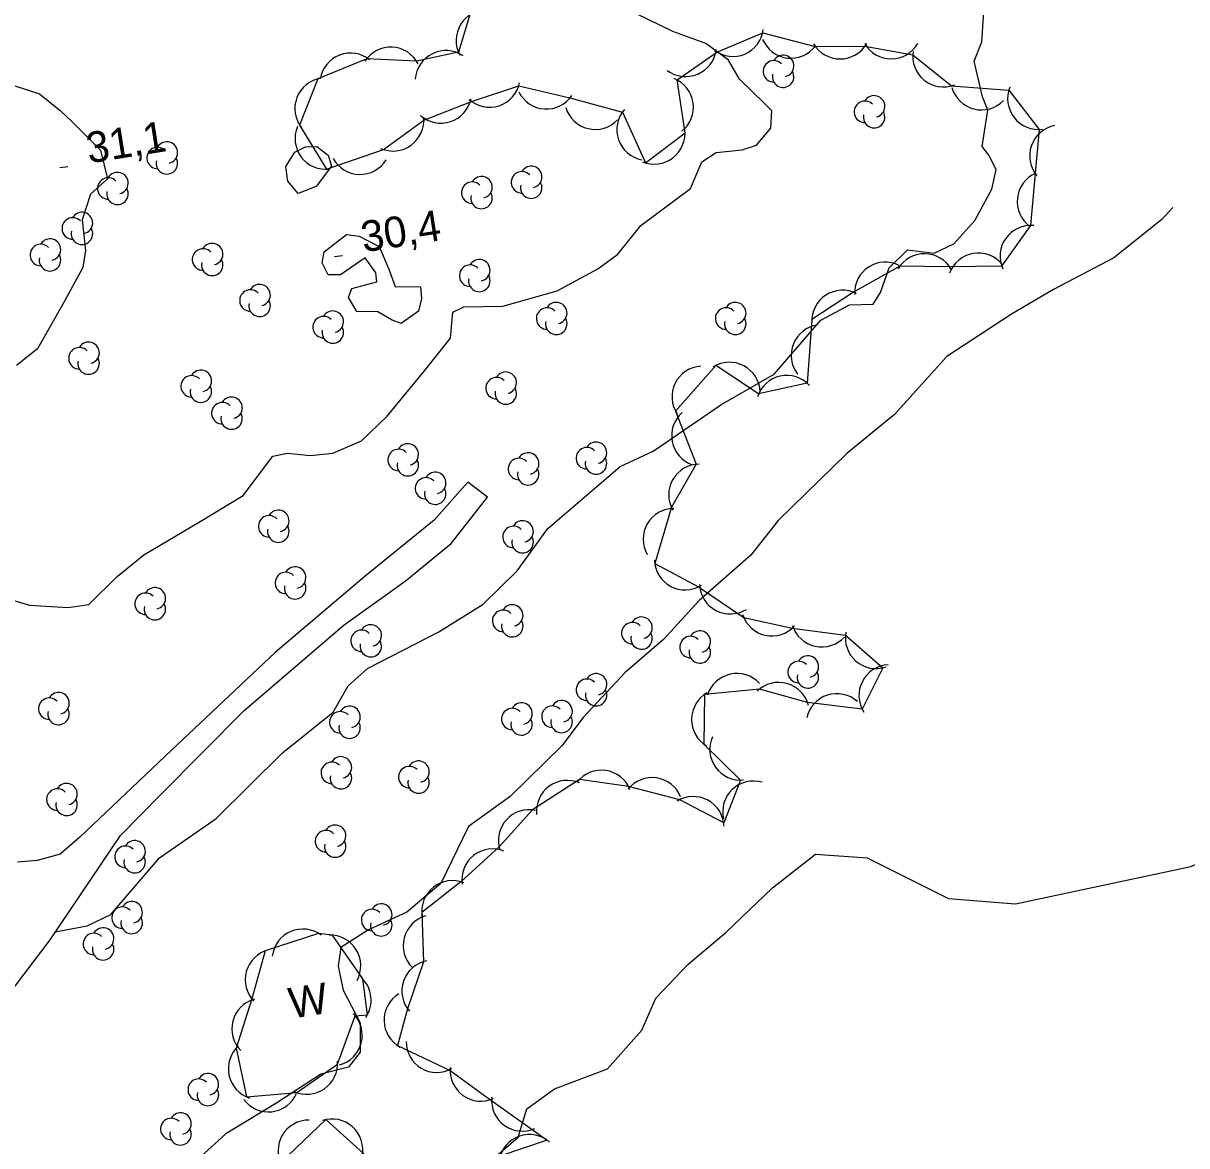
# Model space of a CAD drawing. Extents: x 646142 to 649934, y 5874075 to 5876351.
# Drawn here: x 648564 to 648677.7, y 5875630.2 to 5875739.8 of the extents above; entities that cross this region are included whole.
import ezdxf

# ---------------------------------------------------------------- set-up
doc = ezdxf.new("R2010")
doc.units = 0
for name, color, linetype in [('Niveau 1', 7, 'Continuous'), ('Niveau 2', 7, 'Continuous'), ('Niveau 21', 7, 'Continuous'), ('Niveau 3', 7, 'Continuous'), ('Niveau 44', 7, 'Continuous')]:
    doc.layers.add(name, color=color, linetype=linetype)

msp = doc.modelspace()

# ---------------------------------------------------------------- linework, layer by layer
at = {"layer": 'Niveau 1'}
for points in [[(648563.1, 5875733.74), (648565.61, 5875732.92), (648567.61, 5875731.29), (648568.75, 5875730.23)], [(648568.75, 5875730.23), (648571.55, 5875727.4), (648572.26, 5875724.62), (648570.59, 5875723.13), (648569.77, 5875720.62), (648570.09, 5875717.62), (648569.83, 5875715.97), (648568.03, 5875712.67), (648565.42, 5875708.02), (648563.36, 5875706.38)], [(648594.14, 5875725.86), (648592.63, 5875723.87), (648590.89, 5875723.19), (648589.86, 5875724.38), (648589.68, 5875725.81), (648590.54, 5875727.23), (648591.6, 5875727.73), (648592.69, 5875727.77), (648593.81, 5875726.94), (648594.14, 5875725.86)], [(648600.05, 5875710.81), (648598.65, 5875711.61), (648596.61, 5875711.66), (648595.79, 5875713.04), (648596.13, 5875713.89), (648598.56, 5875714.57), (648598.48, 5875715.43), (648597.42, 5875716.91), (648595.02, 5875715.24), (648593.8, 5875715.25), (648593.23, 5875716.42), (648593.43, 5875717.49), (648595.6, 5875719.19), (648596.83, 5875719.01), (648598.78, 5875718.02), (648599.73, 5875715.78), (648600.34, 5875714.09), (648602.84, 5875714.08), (648602.94, 5875712.92), (648602.65, 5875711.68), (648600.95, 5875710.48), (648600.05, 5875710.81)]]:
    msp.add_lwpolyline(points, dxfattribs=at)
at = {"layer": 'Niveau 2'}
for points in [[(648562.87, 5875683.48), (648564.61, 5875682.98), (648568.39, 5875682.76), (648570.42, 5875683.04), (648573.18, 5875685.78), (648575.81, 5875687.88), (648581.15, 5875691.05), (648585.51, 5875693.69), (648588.41, 5875697.53), (648589.82, 5875697.81), (648592.05, 5875697.58), (648594.26, 5875697.81), (648597.07, 5875699.01), (648599.56, 5875701.44), (648603.22, 5875705.86), (648605.77, 5875709.04), (648605.98, 5875711.58), (648607.08, 5875712.12), (648610.89, 5875712.19), (648616.18, 5875713.69), (648620.17, 5875715.84), (648622.12, 5875717.25), (648624.35, 5875720.07), (648629.21, 5875723.66), (648630.32, 5875726.27), (648631.73, 5875727.18), (648634.27, 5875727.44), (648635.66, 5875727.89), (648637.07, 5875729.55), (648637.17, 5875731.27), (648636.44, 5875731.96), (648633.99, 5875734.35), (648632.94, 5875736.22), (648630.71, 5875737.82), (648627.5, 5875739.01), (648622.72, 5875741.33)], [(648567.15, 5875651.06), (648570.25, 5875651.66), (648572.57, 5875652.76), (648577.34, 5875658.31), (648582.88, 5875662.13), (648589.36, 5875668.56), (648594.31, 5875672.51), (648595.77, 5875675.09), (648597.64, 5875676.79), (648604.61, 5875680.38), (648608.97, 5875683.08), (648612.26, 5875686.33), (648615.26, 5875690.47), (648622.33, 5875696.53), (648625.58, 5875698), (648632.19, 5875702.53), (648637.38, 5875705.52), (648641.95, 5875710.82), (648644.74, 5875712.3), (648647.07, 5875712.37), (648647.78, 5875713.51), (648648.63, 5875715.93), (648650.43, 5875717.68), (648653.02, 5875717.37), (648654.95, 5875718.27), (648657, 5875720.55), (648658.65, 5875723.61), (648659.07, 5875725.53), (648658.35, 5875726.91), (648657.71, 5875727.78), (648658.25, 5875731.33), (648657.75, 5875732.61), (648656.92, 5875736.1), (648657.69, 5875738), (648657.87, 5875740.94)], [(648676.34, 5875721.83), (648675.26, 5875720.64), (648670.59, 5875716.9), (648664.68, 5875713.8), (648660.59, 5875711.39), (648654.25, 5875707.26), (648649.16, 5875701.61), (648644.48, 5875697.8), (648637.78, 5875691.25), (648635.1, 5875687.85), (648630.07, 5875683.43), (648626.56, 5875679.61), (648622.82, 5875676.41), (648618.72, 5875672.01), (648616.63, 5875669.25), (648611.59, 5875664.3), (648607.53, 5875661.37), (648604.81, 5875655.8), (648601.5, 5875652.99), (648597.75, 5875651.25), (648595.04, 5875649.55), (648594.79, 5875647.71), (648595.29, 5875645.36), (648596.92, 5875642.17), (648596.94, 5875639.3), (648595.78, 5875637.85), (648593.1, 5875637.15), (648588.69, 5875634.29), (648583.81, 5875631.34), (648581.38, 5875629.14)], [(648641.42, 5875658.65), (648646.47, 5875658.3), (648654.42, 5875654.32), (648660.97, 5875653.8), (648678.11, 5875657.45), (648691.38, 5875663.2), (648699.15, 5875669.04), (648707.58, 5875677.99), (648715.06, 5875685.74), (648719.51, 5875690.12), (648723.74, 5875697.05), (648731.28, 5875702.76)], [(648609.05, 5875628.16), (648612.38, 5875631.01), (648613.21, 5875633.79), (648615.92, 5875635.73), (648621.09, 5875637.69), (648624.47, 5875641.47), (648625.84, 5875644.58), (648628.96, 5875647.88), (648632.68, 5875650.99), (648637.21, 5875655.38), (648641.42, 5875658.65)]]:
    msp.add_lwpolyline(points, dxfattribs=at)
at = {"layer": 'Niveau 21'}
msp.add_lwpolyline([(648561.54, 5875643.57), (648566.64, 5875650.3), (648573.52, 5875660.49), (648577.45, 5875664.48), (648585.61, 5875672.7), (648595.37, 5875681.05), (648601.32, 5875685.31), (648605.83, 5875688.99), (648609.37, 5875693.52), (648607.44, 5875694.98), (648604.18, 5875691.28), (648597.41, 5875685.81), (648588.62, 5875678.34), (648578.49, 5875668.81), (648569.55, 5875660.3), (648567.62, 5875658.65), (648565.39, 5875658.02), (648563.46, 5875657.87)], dxfattribs=at)
at = {"layer": 'Niveau 3'}
for p, q in [((648567.58, 5875725.71), (648568.37, 5875725.83)), ((648594.42, 5875717.02), (648595.21, 5875717.14))]:
    msp.add_line(p, q, dxfattribs=at)
at = {"layer": 'Niveau 44'}
for points in [[(648607.79, 5875741.09), (648606.54, 5875736.97), (648602.44, 5875736.12), (648597.59, 5875736.35), (648592.79, 5875734.37), (648591.02, 5875729.85), (648593.63, 5875725.55), (648599.22, 5875727.48), (648603.15, 5875730.33), (648607.83, 5875732.17), (648612.44, 5875733.69), (648617.43, 5875732.51), (648622.56, 5875731.14), (648624.82, 5875726.18), (648628.68, 5875729.12), (648627.91, 5875734.27), (648631.8, 5875736.98), (648636.27, 5875738.88), (648641.4, 5875737.55), (648646.26, 5875737.56), (648650.93, 5875736.74), (648654.71, 5875733.69), (648660.32, 5875733.26), (648663.29, 5875729.43), (648662.88, 5875725.17), (648662.43, 5875720.06), (648659.61, 5875716.1), (648654.53, 5875716.03), (648649.67, 5875716.1)], [(648649.67, 5875716.1), (648645.13, 5875713.55), (648641.07, 5875710.89), (648640.61, 5875704.65), (648635.87, 5875703.62), (648631.68, 5875706.39), (648627.75, 5875701.93), (648629.77, 5875696.74), (648627.35, 5875692.53), (648625.72, 5875687.04), (648630, 5875684.76), (648634.41, 5875681.78), (648639.15, 5875680.73), (648644.35, 5875680.03), (648648.02, 5875676.86), (648645.99, 5875672.81), (648640.64, 5875673.48), (648635.97, 5875674.77), (648630.58, 5875674.26), (648630.51, 5875669.4), (648634.09, 5875665.89), (648632.46, 5875661.7), (648628.17, 5875663.97), (648623.16, 5875665.26), (648618.36, 5875665.96), (648613.77, 5875662.98), (648610.52, 5875659.38), (648606.76, 5875655.96), (648602.95, 5875652.95), (648603.13, 5875648.15), (648601.55, 5875643.56), (648600.57, 5875639.98), (648605.73, 5875637.51), (648609.66, 5875634.67), (648615.2, 5875630.73), (648610.48, 5875629.11)], [(648597.66, 5875642.97), (648597.18, 5875646.47), (648594.22, 5875650.74), (648592.88, 5875650.92), (648587.65, 5875649.2), (648586.35, 5875644.53), (648584.81, 5875639.69), (648585.83, 5875634.94), (648590.74, 5875635.37), (648594.73, 5875638.13), (648596.46, 5875642.87), (648597.66, 5875642.97)], [(648597.28, 5875629.38), (648593.57, 5875632.73), (648589.16, 5875628.49)]]:
    msp.add_lwpolyline(points, dxfattribs=at)
for centre, radius, start, end in [((648609.31, 5875738.13), 3, 88.6389, 208.6168), ((648633.35, 5875739.56), 3, 233.0264, 353.0044), ((648639.03, 5875739.39), 3, 202.5535, 322.5315), ((648643.83, 5875739.32), 3, 210.0862, 330.0641), ((648648.83, 5875739.33), 3, 210.0862, 330.0641), ((648595.99, 5875733.9), 3, 50.8899, 170.8678), ((648599.93, 5875734.48), 3, 27.2935, 147.2714), ((648605.31, 5875734.14), 3, 55.9676, 175.9456), ((648628.74, 5875737.6), 3, 233.0264, 353.0044), ((648638.26, 5875735.64), 1.05, 282.2692, 149.7263), ((648653.92, 5875736.59), 3, 171.1222, 291.1002), ((648637.36, 5875735.11), 1.05, 44.1154, 269.804), ((648593.55, 5875731.47), 3, 98.6572, 218.6351), ((648626.5, 5875731.62), 3, 308.1399, 68.1179), ((648638.26, 5875734.59), 1.05, 166.9369, 29.6212), ((648609.58, 5875734.61), 3, 228.1372, 348.1152), ((648657.64, 5875734.35), 3, 195.8834, 315.8614), ((648663.2, 5875732.43), 3, 157.8049, 277.7828), ((648604.83, 5875733.05), 3, 228.1372, 348.1152), ((648615.13, 5875734.43), 3, 206.2823, 326.2602), ((648646.25, 5875731.16), 1.05, 44.1154, 269.804), ((648647.15, 5875731.69), 1.05, 282.2692, 149.7263), ((648619.9, 5875732.44), 3, 196.8864, 316.8644), ((648625.02, 5875729.42), 3, 139.1043, 259.0822), ((648647.15, 5875730.64), 1.05, 166.9369, 29.6212), ((648600.15, 5875730.33), 3, 246.0059, 5.9838), ((648665.35, 5875726.87), 3, 100.5115, 220.4894), ((648593.57, 5875728.55), 3, 157.1639, 277.1418), ((648625.68, 5875729.05), 3, 247.2322, 7.2102), ((648577.15, 5875726.65), 1.05, 44.1154, 269.804), ((648578.05, 5875727.18), 1.05, 282.2692, 149.7263), ((648578.05, 5875726.13), 1.05, 166.9369, 29.6212), ((648596.92, 5875728.04), 3, 208.4255, 328.4035), ((648612.75, 5875724.27), 1.05, 44.1154, 269.804), ((648613.65, 5875724.8), 1.05, 282.2692, 149.7263), ((648572.32, 5875723.67), 1.05, 44.1154, 269.804), ((648573.22, 5875724.2), 1.05, 282.2692, 149.7263), ((648607.89, 5875723.26), 1.05, 44.1154, 269.804), ((648608.79, 5875723.79), 1.05, 282.2692, 149.7263), ((648613.65, 5875723.75), 1.05, 166.9369, 29.6212), ((648664.13, 5875722.4), 3, 113.5738, 233.5518), ((648573.22, 5875723.15), 1.05, 166.9369, 29.6212), ((648608.79, 5875722.74), 1.05, 166.9369, 29.6212), ((648568.85, 5875719.77), 1.05, 44.1154, 269.804), ((648569.75, 5875720.3), 1.05, 282.2692, 149.7263), ((648569.75, 5875719.25), 1.05, 166.9369, 29.6212), ((648662.46, 5875717.06), 3, 84.556, 204.5339), ((648566.63, 5875717.71), 1.05, 282.2692, 149.7263), ((648565.73, 5875717.18), 1.05, 44.1154, 269.804), ((648581.58, 5875716.73), 1.05, 44.1154, 269.804), ((648582.48, 5875717.26), 1.05, 282.2692, 149.7263), ((648657.34, 5875714.36), 3, 39.8882, 159.8661), ((648566.63, 5875716.66), 1.05, 166.9369, 29.6212), ((648582.48, 5875716.21), 1.05, 166.9369, 29.6212), ((648607.68, 5875715.16), 1.05, 44.1154, 269.804), ((648608.58, 5875715.69), 1.05, 282.2692, 149.7263), ((648648.25, 5875713.48), 3, 63.2418, 183.2197), ((648652.07, 5875714.3), 3, 29.1714, 149.1494), ((648608.58, 5875714.64), 1.05, 166.9369, 29.6212), ((648587.11, 5875713.26), 1.05, 282.2692, 149.7263), ((648586.21, 5875712.73), 1.05, 44.1154, 269.804), ((648644.07, 5875710.74), 3, 63.2418, 183.2197), ((648587.11, 5875712.21), 1.05, 166.9369, 29.6212), ((648594.26, 5875710.66), 1.05, 282.2692, 149.7263), ((648615.2, 5875710.97), 1.05, 44.1154, 269.804), ((648616.1, 5875711.5), 1.05, 282.2692, 149.7263), ((648632.69, 5875710.97), 1.05, 44.1154, 269.804), ((648633.59, 5875711.5), 1.05, 282.2692, 149.7263), ((648593.36, 5875710.13), 1.05, 44.1154, 269.804), ((648616.1, 5875710.45), 1.05, 166.9369, 29.6212), ((648633.59, 5875710.45), 1.05, 166.9369, 29.6212), ((648594.26, 5875709.61), 1.05, 166.9369, 29.6212), ((648642.05, 5875707.38), 3, 97.9233, 217.9013), ((648570.4, 5875707.62), 1.05, 282.2692, 149.7263), ((648569.5, 5875707.09), 1.05, 44.1154, 269.804), ((648570.4, 5875706.57), 1.05, 166.9369, 29.6212), ((648630.4, 5875703.32), 3, 93.5605, 213.5385), ((648633.02, 5875703.7), 3, 2.4047, 122.3827), ((648580.47, 5875704.35), 1.05, 44.1154, 269.804), ((648581.37, 5875704.88), 1.05, 282.2692, 149.7263), ((648610.26, 5875704.17), 1.05, 44.1154, 269.804), ((648611.16, 5875704.7), 1.05, 282.2692, 149.7263), ((648638.62, 5875702.41), 3, 42.3185, 162.2965), ((648581.37, 5875703.83), 1.05, 166.9369, 29.6212), ((648611.16, 5875703.65), 1.05, 166.9369, 29.6212), ((648583.47, 5875701.72), 1.05, 44.1154, 269.804), ((648584.37, 5875702.25), 1.05, 282.2692, 149.7263), ((648584.37, 5875701.2), 1.05, 166.9369, 29.6212), ((648630.37, 5875699.52), 3, 131.0984, 251.0763), ((648600.69, 5875697.16), 1.05, 44.1154, 269.804), ((648601.59, 5875697.69), 1.05, 282.2692, 149.7263), ((648619.08, 5875697.33), 1.05, 44.1154, 269.804), ((648619.98, 5875697.86), 1.05, 282.2692, 149.7263), ((648601.59, 5875696.64), 1.05, 166.9369, 29.6212), ((648612.45, 5875696.28), 1.05, 44.1154, 269.804), ((648613.35, 5875696.81), 1.05, 282.2692, 149.7263), ((648619.98, 5875696.81), 1.05, 166.9369, 29.6212), ((648604.27, 5875694.91), 1.05, 282.2692, 149.7263), ((648613.35, 5875695.76), 1.05, 166.9369, 29.6212), ((648630.08, 5875693.75), 3, 90.0977, 210.0757), ((648603.37, 5875694.38), 1.05, 44.1154, 269.804), ((648604.27, 5875693.86), 1.05, 166.9369, 29.6212), ((648627.59, 5875689.42), 3, 90.0977, 210.0757), ((648588.04, 5875690.68), 1.05, 44.1154, 269.804), ((648588.94, 5875691.21), 1.05, 282.2692, 149.7263), ((648612.81, 5875690.17), 1.05, 282.2692, 149.7263), ((648588.94, 5875690.16), 1.05, 166.9369, 29.6212), ((648611.91, 5875689.64), 1.05, 44.1154, 269.804), ((648612.81, 5875689.12), 1.05, 166.9369, 29.6212), ((648590.58, 5875685.67), 1.05, 282.2692, 149.7263), ((648628.69, 5875687.46), 3, 181.9919, 301.9698), ((648589.68, 5875685.14), 1.05, 44.1154, 269.804), ((648576.87, 5875683.64), 1.05, 282.2692, 149.7263), ((648590.58, 5875684.62), 1.05, 166.9369, 29.6212), ((648633.1, 5875685.11), 3, 181.9919, 301.9698), ((648575.97, 5875683.11), 1.05, 44.1154, 269.804), ((648576.87, 5875682.59), 1.05, 166.9369, 29.6212), ((648610.9, 5875681.44), 1.05, 44.1154, 269.804), ((648611.8, 5875681.97), 1.05, 282.2692, 149.7263), ((648637.16, 5875682.97), 3, 197.4794, 317.4573), ((648597.97, 5875680.02), 1.05, 282.2692, 149.7263), ((648611.8, 5875680.92), 1.05, 166.9369, 29.6212), ((648623.53, 5875680.24), 1.05, 44.1154, 269.804), ((648624.43, 5875680.77), 1.05, 282.2692, 149.7263), ((648642.04, 5875681.89), 3, 197.4794, 317.4573), ((648597.07, 5875679.49), 1.05, 44.1154, 269.804), ((648624.43, 5875679.72), 1.05, 166.9369, 29.6212), ((648629.22, 5875678.88), 1.05, 44.1154, 269.804), ((648630.12, 5875679.41), 1.05, 282.2692, 149.7263), ((648647.34, 5875679.78), 3, 169.1651, 289.1431), ((648597.97, 5875678.97), 1.05, 166.9369, 29.6212), ((648630.12, 5875678.36), 1.05, 166.9369, 29.6212), ((648640.68, 5875676.97), 1.05, 282.2692, 149.7263), ((648639.78, 5875676.44), 1.05, 44.1154, 269.804), ((648640.68, 5875675.92), 1.05, 166.9369, 29.6212), ((648648.67, 5875674.15), 3, 92.5324, 212.5103), ((648619.09, 5875674.71), 1.05, 44.1154, 269.804), ((648619.99, 5875675.24), 1.05, 282.2692, 149.7263), ((648633.74, 5875673.3), 3, 42.7018, 162.6798), ((648637.83, 5875672.43), 3, 14.4899, 134.4678), ((648567.46, 5875673.39), 1.05, 282.2692, 149.7263), ((648619.99, 5875674.19), 1.05, 166.9369, 29.6212), ((648632.31, 5875671.8), 3, 119.1167, 239.0946), ((648643.51, 5875671.33), 3, 47.9279, 167.9059), ((648566.56, 5875672.86), 1.05, 44.1154, 269.804), ((648595.9, 5875672.06), 1.05, 282.2692, 149.7263), ((648612.7, 5875672.38), 1.05, 282.2692, 149.7263), ((648615.72, 5875672.08), 1.05, 44.1154, 269.804), ((648616.62, 5875672.61), 1.05, 282.2692, 149.7263), ((648567.46, 5875672.34), 1.05, 166.9369, 29.6212), ((648595, 5875671.53), 1.05, 44.1154, 269.804), ((648611.8, 5875671.85), 1.05, 44.1154, 269.804), ((648612.7, 5875671.33), 1.05, 166.9369, 29.6212), ((648616.62, 5875671.56), 1.05, 166.9369, 29.6212), ((648595.9, 5875671.01), 1.05, 166.9369, 29.6212), ((648634.1, 5875668.89), 3, 155.8173, 275.7952), ((648594.16, 5875666.6), 1.05, 44.1154, 269.804), ((648595.06, 5875667.13), 1.05, 282.2692, 149.7263), ((648602.64, 5875666.71), 1.05, 282.2692, 149.7263), ((648595.06, 5875666.08), 1.05, 166.9369, 29.6212), ((648601.74, 5875666.18), 1.05, 44.1154, 269.804), ((648602.64, 5875665.66), 1.05, 166.9369, 29.6212), ((648620.51, 5875663.86), 3, 21.7158, 141.6938), ((648567.35, 5875663.99), 1.05, 44.1154, 269.804), ((648568.25, 5875664.52), 1.05, 282.2692, 149.7263), ((648617.16, 5875662.86), 3, 66.2502, 186.2281), ((648625.46, 5875663.14), 3, 21.7158, 141.6938), ((648635.36, 5875662.8), 3, 73.3915, 193.3694), ((648568.25, 5875663.47), 1.05, 166.9369, 29.6212), ((648629.49, 5875661.28), 3, 2.1287, 122.1066), ((648613.45, 5875660), 3, 77.8803, 197.8582), ((648593.59, 5875659.92), 1.05, 44.1154, 269.804), ((648594.49, 5875660.45), 1.05, 282.2692, 149.7263), ((648574, 5875658.4), 1.05, 44.1154, 269.804), ((648574.9, 5875658.93), 1.05, 282.2692, 149.7263), ((648594.49, 5875659.4), 1.05, 166.9369, 29.6212), ((648574.9, 5875657.88), 1.05, 166.9369, 29.6212), ((648609.87, 5875656.17), 3, 68.3313, 188.3092), ((648605.95, 5875653.07), 3, 68.3313, 188.3092), ((648574.61, 5875652.98), 1.05, 282.2692, 149.7263), ((648599, 5875652.75), 1.05, 282.2692, 149.7263), ((648573.71, 5875652.45), 1.05, 44.1154, 269.804), ((648598.1, 5875652.22), 1.05, 44.1154, 269.804), ((648604.14, 5875649.73), 3, 105.5031, 225.4811), ((648571.82, 5875650.41), 1.05, 282.2692, 149.7263), ((648574.61, 5875651.93), 1.05, 166.9369, 29.6212), ((648599, 5875651.7), 1.05, 166.9369, 29.6212), ((648570.92, 5875649.88), 1.05, 44.1154, 269.804), ((648591.33, 5875648.34), 3, 53.032, 173.0099), ((648593.99, 5875647.75), 3, 331.5784, 91.5564), ((648571.82, 5875649.36), 1.05, 166.9369, 29.6212), ((648588.7, 5875646.39), 3, 104.3945, 224.3725), ((648604.01, 5875645.28), 3, 100.9013, 220.8793), ((648595.01, 5875644.39), 3, 325.8032, 46.6629), ((648602.27, 5875642.45), 3, 121.4328, 241.4108), ((648587.39, 5875641.59), 3, 105.2141, 225.1921), ((648594.14, 5875640.97), 3, 285.2685, 45.2465), ((648604.43, 5875640.33), 3, 179.3527, 299.3307), ((648587.05, 5875637.69), 3, 132.1307, 252.1086), ((648591.73, 5875638.2), 3, 244.6482, 4.6261), ((648608.73, 5875637.52), 3, 174.1913, 294.1692), ((648581.16, 5875635.65), 1.05, 44.1154, 269.804), ((648582.06, 5875636.18), 1.05, 282.2692, 149.7263), ((648582.06, 5875635.13), 1.05, 166.9369, 29.6212), ((648587.97, 5875636.48), 3, 216.7104, 336.6883), ((648612.78, 5875634.6), 3, 174.1913, 294.1692), ((648579.38, 5875632.34), 1.05, 282.2692, 149.7263), ((648578.48, 5875631.81), 1.05, 44.1154, 269.804), ((648591.91, 5875629.68), 3, 89.3343, 209.3123), ((648594.19, 5875629.79), 3, 347.9513, 107.9292), ((648579.38, 5875631.29), 1.05, 166.9369, 29.6212), ((648613.48, 5875628.27), 3, 48.9753, 168.9532)]:
    msp.add_arc(centre, radius, start, end, dxfattribs=at)

# ---------------------------------------------------------------- texts
at = {"layer": 'Niveau 3'}
for s, p in [('31,1 ', (648570.43, 5875726.12)), ('30,4 ', (648597.27, 5875717.43))]:
    msp.add_text(s, height=3, rotation=8.9405, dxfattribs=at).set_placement(p)
at = {"layer": 'Niveau 44'}
msp.add_text('W', height=3, rotation=8.9405, dxfattribs=at).set_placement((648590.21, 5875642.58))

doc.saveas('drawing.dxf')
